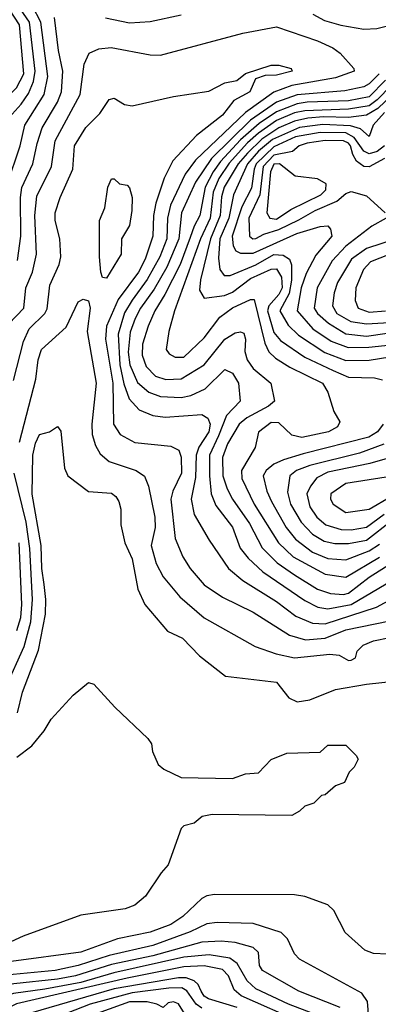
# Model space of a CAD drawing. Extents: x 501367 to 657802, y 482273 to 547541.
# Tile 537 of 656: x 592108 to 593501, y 520004 to 523825. Entities that reach past the tile are written whole.
import ezdxf

# ---------------------------------------------------------------- set-up
doc = ezdxf.new("R2010")
doc.units = 0

msp = doc.modelspace()

# ---------------------------------------------------------------- linework, layer by layer
at = {"layer": '0CON20XD'}
for points in [[(592067.3, 523445), (592113.5, 523496.5), (592141.6, 523538.4), (592161.2, 523585), (592168.2, 523625), (592146.3, 523815), (592036.1, 523975)], [(591748.6, 522628.6), (591705, 522662.3), (591676.3, 522695), (591672.8, 522715), (591682.1, 522775), (591699.8, 522795), (591732.9, 522815), (591825, 522849.4), (591889, 522885), (591914.3, 522905.7), (591941.3, 522948.7), (591955.4, 522985), (591957.6, 523035), (591949.4, 523185), (591959.4, 523245), (591986.8, 523335), (591985, 523428.9), (592009.5, 523475), (592095, 523560.4), (592124.5, 523615), (592107.7, 523805), (592025, 523929.2)], [(591890.8, 522590.8), (591876.3, 522656.3), (591860.7, 522695), (591862.2, 522715), (591894.2, 522775), (592003, 522847), (592043.4, 522905), (592058.6, 522995), (592059, 523185), (592110.2, 523335), (592128.4, 523415), (592202.9, 523535), (592217.8, 523605), (592189.6, 523815), (592157.1, 523877)], [(592099.4, 522890.6), (592111.9, 522985), (592110.5, 523135), (592116.8, 523173.2), (592158.5, 523265), (592175.5, 523345), (592195.5, 523405), (592254.8, 523505), (592270.7, 523545), (592275.2, 523625), (592258.6, 523705), (592243, 523833)], [(592441.7, 523831.7), (592535, 523812.6), (592615, 523818.1), (592735, 523843.2)], [(593246.1, 523846.1), (593292.3, 523822.3), (593355, 523803.5), (593445, 523787.5), (593495, 523790.6), (593546.7, 523803.3)], [(592157.7, 522845), (592173.3, 522915), (592166.4, 523065), (592175, 523140), (592231.5, 523255), (592245.5, 523355), (592342.3, 523535), (592357.8, 523652.3), (592378.1, 523695), (592415, 523712.3), (592463.6, 523716.4), (592615, 523688), (592655, 523687.5), (592975, 523772), (593105, 523796.7), (593265, 523742.3), (593324.5, 523715), (593352.5, 523695), (593405.6, 523635), (593406.9, 523625), (593335, 523598.8), (593165, 523569.9), (593095, 523543.3), (592984.8, 523465.2), (592790.5, 523279.5), (592751.2, 523225), (592694.3, 523105.7), (592681.6, 523055), (592678.8, 522975), (592651.9, 522905), (592603.1, 522816.9), (592545, 522735.9), (592515, 522687.1), (592490.2, 522605), (592497.3, 522485), (592512.5, 522412.5), (592533.6, 522353.6), (592571.6, 522311.6), (592625, 522289.3), (592673.1, 522283.1), (592815, 522292.6), (592838.7, 522278.7), (592847.2, 522255), (592842.3, 522225), (592803.4, 522166.6), (592793.1, 522135), (592791, 522049), (592773.6, 521965), (592785.3, 521905), (592843.3, 521805), (592919.3, 521695), (592975, 521648.8), (593105, 521567), (593180.2, 521510.2), (593245, 521482.8), (593295, 521480.6), (593493.6, 521545), (593745, 521680.7)], [(592215, 522703.5), (592224.4, 522795), (592260.8, 522875), (592268.3, 522905), (592264.2, 522975), (592245.2, 523045), (592245.2, 523075), (592264.6, 523134.6), (592313.8, 523245), (592320.8, 523335), (592365, 523407.1), (592419.4, 523460.6), (592455, 523515.6), (592475, 523520), (592515, 523495.8), (592545, 523490), (592705, 523526.9), (592842.4, 523547.6), (592905, 523580), (592951.2, 523588.8), (592985, 523615.7), (593085, 523648.8), (593115, 523648.8), (593162.5, 523635), (593166.2, 523625), (593105, 523610), (593061.2, 523608.8), (593024.3, 523595.7), (593001.4, 523545), (592939.1, 523510.9), (592895, 523454), (592794.3, 523375.7), (592703, 523277), (592669.5, 523210.5), (592637.3, 523112.7), (592627.1, 523065), (592625.2, 522985), (592595.9, 522895), (592568.9, 522845), (592491, 522739), (592444.5, 522635), (592441.4, 522585), (592469.6, 522415), (592472, 522255), (592498.5, 522215), (592555, 522184.7), (592695, 522170), (592726.5, 522155), (592735, 522127.5), (592736.3, 522065), (592702.3, 521995), (592695.5, 521964.5), (592711.6, 521811.6), (592741, 521741), (592770, 521695), (592825, 521632.5), (592895, 521584.1), (593015, 521525.8), (593156.4, 521436.4), (593218, 521418), (593295, 521424.9), (593375, 521457.9), (593545, 521492.5)], [(593504, 523615), (593465, 523575.5), (593445, 523564.2), (593371, 523549), (593185, 523533.7), (593105, 523504.3), (593005, 523435.5), (592853.2, 523286.8), (592790.7, 523195), (592736.5, 523075), (592725.6, 522975), (592679.9, 522865), (592630.5, 522779.5), (592576.6, 522705), (592556.9, 522665), (592537.5, 522612.5), (592529.4, 522535), (592535.6, 522485), (592565, 522416.8), (592609.5, 522379.5), (592655, 522362.2), (592735, 522359.1), (592772.8, 522367.2), (592827.8, 522392.2), (592905, 522467.5), (592935, 522452.9), (592957.5, 522415), (592964, 522345), (592911.2, 522288.8), (592879.6, 522210.4), (592845.1, 522135), (592844.6, 522055), (592851.7, 521985), (592870, 521940), (592935, 521856.2), (592964.4, 521774.4), (592994.7, 521735), (593052.1, 521682.1), (593215, 521571.6), (593265.9, 521545.9), (593305, 521539.4), (593395, 521555.8), (593581.8, 521665)], [(593529.3, 523590.7), (593464.8, 523525), (593385, 523510), (593225, 523505.1), (593185, 523498.8), (593105, 523467.4), (593037.7, 523422.3), (592965, 523358.6), (592887.7, 523275), (592858.9, 523235), (592828.2, 523175), (592808.1, 523065), (592785, 523024.1), (592769.8, 522980.2), (592730.7, 522875), (592671.9, 522758.1), (592632.2, 522695), (592606.5, 522635), (592585.2, 522565.2), (592583.7, 522523.7), (592599.6, 522479.6), (592635, 522441.9), (592675, 522429), (592735, 522431.5), (592825, 522485.2), (592905, 522585.8), (592945, 522610), (592965, 522613.1), (592977.9, 522607.9), (592984.6, 522584.6), (592982.6, 522537.4), (592991.9, 522505), (593015, 522471.4), (593083.8, 522415), (593097.7, 522345), (593073.9, 522325), (592990.1, 522279.9), (592961, 522255), (592915, 522179.3), (592896.2, 522126.2), (592897.4, 522055), (592914.4, 522004.4), (592934.9, 521964.9), (593000.2, 521870.2), (593049.2, 521775), (593107.7, 521717.7), (593175, 521670.2), (593265, 521615.2), (593315, 521598.4), (593365, 521594.9), (593385, 521599.1), (593465, 521661.8), (593655, 521782.3)], [(593551.1, 523568.9), (593496.3, 523513.7), (593465, 523490.7), (593385, 523477), (593215, 523471.6), (593175, 523462.8), (593105, 523433.4), (593035.1, 523384.9), (592992.8, 523347.2), (592921.7, 523268.3), (592881.7, 523208.3), (592859.7, 523155), (592848.2, 523055), (592810.3, 522975), (592709.1, 522695), (592687.3, 522615), (592677.1, 522545), (592688.9, 522528.9), (592712, 522515), (592745, 522514.7), (592825, 522590.7), (592885, 522670.5), (592935, 522706.2), (593005, 522739.6), (593018.8, 522738.8), (593060.3, 522570.3), (593076.2, 522536.2), (593101.9, 522511.9), (593156.8, 522476.8), (593283.8, 522415), (593305, 522379.4), (593328.3, 522305), (593350.9, 522265), (593341.8, 522245), (593307.8, 522225), (593204.1, 522204.1), (593165, 522213.2), (593115, 522260.7), (593085, 522261.5), (593035.8, 522224.2), (593023.1, 522165), (592969.6, 522075), (592970.6, 522045), (593018.3, 521945), (593113.3, 521795), (593170.7, 521740.7), (593295, 521673.8), (593375, 521662.2), (593505, 521738.7)], [(593556.4, 523535), (593499.2, 523480.8), (593455, 523454), (593385, 523445.2), (593287.6, 523447.6), (593227.6, 523442.4), (593175, 523431.4), (593114.4, 523405.6), (593048.8, 523361.2), (592992.5, 523307.5), (592956, 523265), (592902.4, 523175), (592892.4, 523137.6), (592887.2, 523065), (592848.8, 522975), (592809.6, 522815), (592806, 522775), (592825, 522743.9), (592904, 522754), (592935, 522767.3), (593005, 522820.6), (593085, 522857), (593105, 522858.1), (593125, 522825.3), (593127.3, 522785), (593115, 522758.1), (593076.1, 522715), (593070.8, 522695), (593095, 522610.5), (593120.3, 522580.3), (593215.9, 522515.9), (593325, 522463.3), (593385, 522437.8), (593485.5, 522435.5), (593517.3, 522427.3)], [(593524.7, 523465), (593481.4, 523415), (593465, 523372.1), (593431.7, 523401.7), (593392.7, 523412.7), (593285, 523417.9), (593195, 523406.1), (593090.1, 523360.1), (593035.9, 523314.1), (592992.2, 523265), (592938.6, 523145), (592920.3, 523055), (592885.9, 522975), (592879.6, 522899.6), (592885.4, 522855.4), (592902.5, 522832.5), (592925, 522832.7), (593025, 522874.2), (593095, 522913.5), (593130.7, 522910.7), (593155.5, 522895.5), (593163.7, 522873.7), (593164.1, 522814.1), (593155, 522762.4), (593118.5, 522695), (593150.1, 522640.1), (593190.3, 522600.3), (593292.9, 522532.9), (593375, 522502), (593465, 522503.4), (593545, 522516.6)], [(593524.6, 523335), (593496, 523314), (593465, 523303.8), (593445, 523314.3), (593407.4, 523367.4), (593375, 523385.2), (593275, 523387.1), (593179.6, 523370.4), (593095, 523331.8), (593026.7, 523265), (593018.6, 523245), (593008.5, 523171.5), (592971, 523099), (592933.8, 522985), (592936.7, 522946.7), (592947.7, 522927.7), (592965, 522918.4), (593015, 522918.3), (593184.6, 522995), (593275, 523022.5), (593305, 523024.4), (593315, 523012), (593319.7, 522985), (593258.5, 522911.5), (593220.6, 522839.4), (593201.6, 522785), (593185.9, 522695), (593246.5, 522625), (593317.4, 522577.4), (593383.4, 522553.4), (593463.5, 522553.5), (593575, 522566.2)], [(593525, 523286.1), (593465, 523253.9), (593445, 523255.7), (593416.5, 523276.5), (593401.9, 523301.9), (593392.9, 523335), (593385, 523346.1), (593365, 523354.5), (593295, 523356.1), (593225, 523346.1), (593193.8, 523335), (593166.9, 523313.1), (593095, 523298.9), (593054.1, 523255), (593040.8, 523145), (592997.6, 523055), (593000, 522985), (593013.5, 522975), (593025, 522975.2), (593056.8, 522993.2), (593115, 523010.2), (593191.5, 523048.5), (593255.1, 523084.9), (593339.1, 523120.9), (593375, 523150.3), (593395, 523157.7), (593455, 523141.5), (593527.8, 523075)], [(593105, 523051.3), (593161.2, 523088.8), (593277.6, 523145), (593296.7, 523165), (593298.5, 523188.5), (593265, 523207.1), (593177.4, 523217.4), (593117.5, 523265), (593095, 523264), (593082.6, 523235), (593067.6, 523075), (593079.7, 523055), (593105, 523051.3)], [(592445, 522822.5), (592430, 522825), (592423.3, 522845), (592417.5, 522905), (592417.5, 523045), (592438, 523095), (592450.6, 523175), (592465, 523207.5), (592475, 523206.7), (592495, 523187.5), (592525, 523182.5), (592535, 523172.5), (592544.4, 523135), (592543.3, 523085), (592535, 523026.7), (592503.3, 522975), (592502.5, 522915), (592445, 522822.5)], [(593531.9, 523055), (593476, 523024), (593375, 522946.2), (593321.2, 522888.8), (593262.8, 522785), (593252.2, 522705), (593264.4, 522685), (593307, 522647), (593375.3, 522605.3), (593455, 522597.2), (593535, 522608.5)], [(593570.7, 522975), (593455, 522936.5), (593396.8, 522895), (593342, 522805), (593329.4, 522765), (593323.3, 522715), (593339.8, 522685), (593394.2, 522654.2), (593455, 522644.6), (593565, 522651.7)], [(593645, 522953.8), (593470.8, 522885), (593443.7, 522855), (593413.5, 522785), (593410.3, 522735), (593422.9, 522705), (593465, 522690.5), (593528.8, 522695)], [(592065.5, 522644.5), (592123.7, 522705), (592131.4, 522785), (592157.7, 522845)], [(592107.8, 522185), (592170.3, 522429.7), (592180, 522505), (592193.3, 522545), (592288, 522632), (592335, 522730), (592355, 522740), (592375, 522733.3), (592381.5, 522705), (592370.4, 522615), (592404.8, 522415), (592387.5, 522255), (592389.6, 522215), (592402.9, 522172.9)], [(592083.5, 522425), (592123.3, 522576.7), (592145.2, 522625), (592205.1, 522684.9), (592215, 522703.5)], [(592099.6, 521135), (592119.2, 521215), (592181.5, 521378.5), (592208.1, 521518.1), (592209.7, 521575), (592202.9, 521632.9), (592193.4, 521695), (592191.4, 521785), (592156.7, 521983.3), (592159.6, 522135), (592168.9, 522181.1), (592185, 522215.5), (592224.3, 522225.7), (592255, 522246.7), (592267.6, 522227.6), (592282.2, 522085), (592295.4, 522055.4), (592375, 521994.4), (592465, 521987.3), (592481.1, 521975), (592492.5, 521955), (592500.5, 521925), (592500.5, 521865), (592516.5, 521795), (592545, 521732.5), (592566.2, 521615), (592593.5, 521555), (592681.9, 521451.9), (592740, 521425), (592806.7, 521356.7), (592907.9, 521277.9), (593105, 521254), (593153.6, 521193.6), (593185, 521177.4), (593235, 521185.7), (593334.2, 521225.8), (593455, 521246.1), (593645, 521266.6)], [(593519.6, 522255), (593497.5, 522225), (593464.6, 522205), (593209.5, 522140.5), (593132.6, 522117.4), (593095, 522099.6), (593065.3, 522075), (593053.8, 522055), (593068.1, 521995), (593085.6, 521955), (593143.5, 521855), (593179.4, 521809.4), (593245, 521758.6), (593305, 521734.6), (593375, 521729.2), (593465, 521763.3), (593505, 521789.4)], [(592402.9, 522172.9), (592420.9, 522140.9), (592455, 522110.6), (592560.6, 522075), (592593.1, 522053.1), (592608.4, 522015), (592632.3, 521895), (592634.3, 521855), (592618.3, 521785), (592638.6, 521715), (592665, 521663.6), (592730, 521585), (592825, 521503.4), (593023, 521393), (593104.1, 521364.1), (593175, 521348.4), (593312.9, 521362.9), (593348.7, 521358.7), (593385, 521338.6), (593395, 521340), (593411.7, 521348.3), (593418.8, 521375), (593441.7, 521398.3), (593482, 521415), (593545, 521427.4)], [(593522, 522178), (593427.4, 522142.6), (593235.3, 522094.7), (593182.7, 522075), (593156.7, 522055), (593148.1, 521991.9), (593159.2, 521945), (593201, 521875), (593245, 521829), (593291.1, 521801.1), (593332.5, 521792.5), (593385, 521791.9), (593455, 521805.8), (593555, 521882.9)], [(593535, 522121.6), (593467.8, 522102.2), (593305, 522069.1), (593262.4, 522047.6), (593237.1, 522015), (593223.6, 521985), (593234.8, 521935), (593262.3, 521895), (593296.8, 521865), (593357, 521847), (593395, 521845.1), (593455, 521856), (593523.3, 521906.7)], [(592053.7, 521235), (592125, 521392.5), (592151.8, 521488.2), (592157.7, 521575), (592147.3, 521772.7), (592132.5, 521875), (592086.7, 522065)], [(593530.8, 522049.2), (593375, 522024.8), (593316.7, 521985), (593314.7, 521965), (593326, 521945), (593375, 521912.6), (593465, 521925.2), (593550, 521975)], [(592096.7, 521455), (592112.5, 521505), (592116.7, 521555), (592106.3, 521795)], [(592097.1, 520962.9), (592155, 521007.1), (592202.5, 521065), (592229.7, 521110.3), (592315.8, 521204.2), (592375, 521252.5), (592395.9, 521245.9), (592477.3, 521157.3), (592605.9, 521035.9), (592620, 521015), (592623.8, 520985), (592646.2, 520935), (592667.3, 520917.3), (592735, 520884), (592935, 520880), (592985, 520898.8), (593035, 520902.5), (593085, 520953.8), (593145, 520978.8), (593275, 520982.5), (593305, 521010), (593375, 521010), (593415, 520970), (593422.5, 520955), (593406.7, 520925), (593387.5, 520905), (593370, 520865), (593335, 520852.5), (593295, 520817.5), (593280, 520815), (593250, 520785), (593215, 520772.5), (593195, 520753.3), (593165, 520737.5), (592855, 520741.2), (592816.4, 520733.6), (592785, 520706.7), (592745, 520696.7), (592735, 520686.7), (592684.2, 520545.8), (592658, 520515), (592596, 520424), (592555, 520389.4), (592517.5, 520375), (592345, 520350.5), (592121.1, 520268.9), (592024.2, 520225)], [(593535, 520198.8), (593481.7, 520201.7), (593448, 520215), (593372.6, 520282.6), (593328.2, 520368.2), (593305, 520390), (593215, 520422.2), (593175, 520429.5), (592865, 520430), (592835, 520424.6), (592815, 520415.4), (592741.8, 520345), (592695, 520314.3), (592615, 520284.6), (592487.8, 520257.8), (592345, 520206.2), (592075, 520169.8), (591985, 520148.8), (591905, 520110.8), (591806.3, 520043.7), (591735.1, 519984.9)], [(593465, 519933.6), (593458.8, 520015), (593437.1, 520047.1), (593195, 520179.1), (593175, 520200.5), (593148.6, 520258.6), (593123.4, 520283.4), (593015, 520318), (592875, 520322), (592835, 520316.5), (592770, 520285), (592625, 520232.9), (592456.1, 520193.9), (592335, 520155.1), (592245.9, 520135.9), (592055, 520117.1), (591975, 520097.7), (591915, 520068.4), (591849, 520025), (591796.7, 519973.3)], [(593352.5, 519992.5), (593192.7, 520055), (593051.5, 520135), (593039.5, 520155), (593035.6, 520205), (593014.3, 520224.3), (592945, 520244.1), (592890.9, 520249.1), (592815, 520245.5), (592625, 520192.4), (592465, 520159), (592324.9, 520115.1), (592255, 520101.7), (592085, 520083.8), (592011.6, 520068.4), (591975, 520054.4), (591928.4, 520025), (591815, 519913.4)], [(593365, 519922.9), (593152.2, 520005), (593024.9, 520064.9), (592991.2, 520095), (592953.2, 520163.2), (592923.9, 520183.9), (592844, 520196), (592745, 520187.8), (592473.7, 520126.3), (592345, 520088.9), (592205, 520063.6), (592083.3, 520046.7), (592005, 520020.6), (591975, 519998)], [(593203.1, 519933.1), (592967.5, 520037.5), (592940.9, 520060.9), (592918.8, 520115), (592895, 520140), (592825, 520153.5), (592745, 520149.3), (592525, 520105.8), (592095, 520005.9), (592048.3, 519981.7)], [(592952.4, 519992.4), (592841.2, 520025), (592825, 520036.4), (592813.1, 520055), (592801.2, 520081.2), (592785.8, 520095.8), (592755, 520106.9), (592725, 520107.4), (592475, 520064.6), (592149.9, 519970.1)], [(592815, 519989.2), (592793.8, 520005), (592756.5, 520056.5), (592737.7, 520067.7), (592686.9, 520066.9), (592545, 520049.1), (592382.2, 520005), (592202.7, 519935)], [(592748.3, 519968.3), (592725, 520006.7), (592705, 520014.3), (592685, 520010), (592665, 519992.5), (592641.2, 520005), (592603.7, 520013.7), (592535, 520013.6), (592344.7, 519945)]]:
    msp.add_lwpolyline(points, dxfattribs=at)

doc.saveas('drawing.dxf')
